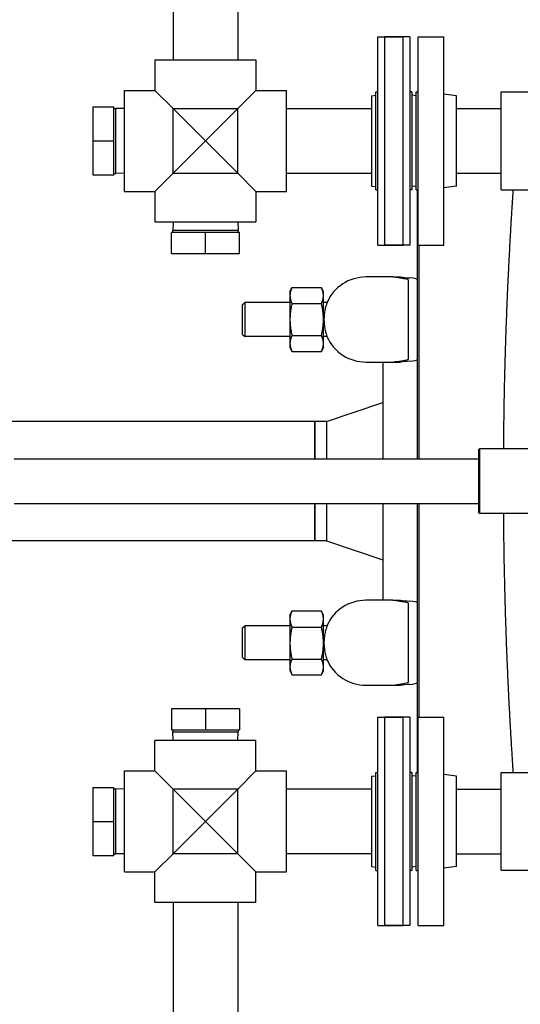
# Model space of a CAD drawing. Header units: inches. Extents: x 36 to 1719, y -84 to 1122.
# Tile 498 of 571: x 709 to 724, y 855 to 884. Entities that reach past the tile are written whole.
import ezdxf

# ---------------------------------------------------------------- set-up
doc = ezdxf.new("R2010")
doc.units = ezdxf.units.IN
doc.header["$LTSCALE"] = 48
doc.header["$MEASUREMENT"] = 0
doc.layers.add('Dimension (ANSI)', color=7, linetype='Continuous', lineweight=25)
doc.layers.add('Visible (ANSI)', color=7, linetype='Continuous', lineweight=30)
doc.styles.add('Note Text (ANSI)', font='tahoma.ttf')
doc.dimstyles.new('Architectural (ANSI)', dxfattribs={"dimscale": 48, "dimtxt": 0.125, "dimasz": 0.098425, "dimexe": 0.125, "dimexo": 0.0625, "dimgap": 0.031496, "dimtad": 0, "dimtih": 1, "dimtoh": 1, "dimdec": 4, "dimrnd": 1e-08, "dimzin": 3, "dimdsep": 46, "dimlunit": 4, "dimtxsty": 'Note Text (ANSI)', "dimcen": 0.09, "dimdle": 0.393701, "dimclrd": 256, "dimclre": 256, "dimclrt": 256, "dimadec": 0, "dimazin": 3, "dimtfac": 0.96, "dimtofl": 0, "dimtmove": 0, "dimatfit": 3, "dimfxl": 1, "dimfrac": 2, "dimtolj": 1, "dimtzin": 12, "dimlwd": -1, "dimlwe": -1, "dimarcsym": 0})

# ---------------------------------------------------------------- blocks, each defined once
blk = doc.blocks.new('*D22')
at = {"layer": 'Defpoints', "color": 0, "transparency": 16777216}
for p in [(702.014, 1001.053), (609.741, 760.491), (738.918, 760.491)]:
    blk.add_point(p, dxfattribs=at)
at = {"layer": 'Dimension (ANSI)', "transparency": 16777216}
for p, q in [((699.014, 1001.053), (603.741, 1001.053)), ((609.741, 996.328), (609.741, 900.572)), ((609.741, 765.216), (609.741, 889.973)), ((735.918, 760.491), (603.741, 760.491))]:
    blk.add_line(p, q, dxfattribs=at)
for points in [[(608.953, 996.328), (610.528, 996.328), (609.741, 1001.053)], [(608.953, 765.216), (610.528, 765.216), (609.741, 760.491)]]:
    blk.add_solid(points, dxfattribs=at)
at = {"layer": 'Dimension (ANSI)', "transparency": 16777216, "insert": (589.782, 899.06), "char_height": 6, "attachment_point": 1, "style": 'Note Text (ANSI)'}
blk.add_mtext('\\A1;20\'-0 9/16"', dxfattribs=at)

msp = doc.modelspace()

# ---------------------------------------------------------------- linework, layer by layer
at = {"layer": 'Visible (ANSI)'}
for p, q in [((713.38321, 885.3639), (713.38321, 882.6839)), ((715.28321, 885.3639), (715.28321, 882.6839)), ((719.39821, 877.2439), (719.39821, 883.3639)), ((719.39821, 883.3639), (720.14821, 883.3639)), ((719.59071, 883.3639), (719.59071, 877.2439)), ((720.34071, 883.3639), (719.59071, 883.3639)), ((720.14821, 877.2439), (720.14821, 883.3639)), ((720.34071, 883.3639), (720.34071, 877.2439)), ((720.58571, 877.2439), (720.58571, 883.3639)), ((720.58571, 883.3639), (721.33571, 883.3639)), ((721.33571, 877.2439), (721.33571, 883.3639)), ((712.84821, 882.6839), (715.81821, 882.6839)), ((712.84821, 882.6839), (712.84821, 881.7889)), ((715.81821, 882.6839), (715.81821, 881.7889)), ((711.95321, 878.8189), (711.95321, 881.7889)), ((711.95321, 881.7889), (712.84821, 881.7889)), ((713.38121, 881.2559), (712.84821, 881.7889)), ((715.81821, 881.7889), (715.28521, 881.2559)), ((715.81821, 881.7889), (716.71321, 881.7889)), ((716.71321, 878.8189), (716.71321, 881.7889)), ((719.33821, 878.8639), (719.33821, 881.7439)), ((719.33821, 881.7439), (719.39821, 881.7439)), ((720.40071, 881.7439), (720.34071, 881.7439)), ((720.40071, 881.7439), (720.40071, 878.8639)), ((720.52571, 878.8639), (720.52571, 881.7439)), ((720.52571, 881.7439), (720.58571, 881.7439)), ((723.02571, 878.8664), (723.02571, 881.7414)), ((723.02571, 881.7414), (725.446, 881.7414)), ((719.21071, 881.63224), (719.33821, 881.64789)), ((719.21071, 881.63224), (719.21071, 878.97556)), ((720.52571, 881.63255), (720.40071, 881.64789)), ((721.71571, 881.63224), (721.33571, 881.6789)), ((721.71571, 878.97556), (721.71571, 881.63224)), ((711.02321, 881.3039), (711.64321, 881.3039)), ((711.02321, 881.3039), (711.02321, 880.3039)), ((711.64321, 880.3039), (711.64321, 881.3039)), ((711.64321, 881.26037), (711.69655, 881.26037)), ((711.69655, 879.34742), (711.69655, 881.26037)), ((711.95321, 881.25235), (711.69655, 881.26037)), ((713.38121, 879.3519), (713.38121, 881.2559)), ((714.33321, 880.3039), (713.38121, 881.2559)), ((713.38121, 881.2559), (715.28521, 881.2559)), ((715.28521, 881.2559), (714.33321, 880.3039)), ((715.28521, 879.3519), (715.28521, 881.2559)), ((716.71321, 881.2539), (719.21071, 881.2539)), ((721.71571, 881.2539), (723.02571, 881.2539)), ((721.71571, 881.2539), (723.02571, 881.2539)), ((711.02321, 880.3039), (711.64321, 880.3039)), ((711.02321, 880.3039), (711.02321, 879.3039)), ((711.64321, 879.3039), (711.64321, 880.3039)), ((713.38121, 879.3519), (714.33321, 880.3039)), ((714.33321, 880.3039), (715.28521, 879.3519)), ((711.02321, 879.3039), (711.64321, 879.3039)), ((711.64321, 879.34742), (711.69655, 879.34742)), ((711.95321, 879.35544), (711.69655, 879.34742)), ((712.84821, 878.8189), (713.38121, 879.3519)), ((713.38121, 879.3519), (715.28521, 879.3519)), ((715.28521, 879.3519), (715.81821, 878.8189)), ((716.71321, 879.3539), (719.21071, 879.3539)), ((721.71571, 879.3539), (723.02571, 879.3539)), ((721.71571, 879.3539), (723.02571, 879.3539)), ((711.95321, 878.8189), (712.84821, 878.8189)), ((712.84821, 878.8189), (712.84821, 877.9239)), ((715.81821, 878.8189), (716.71321, 878.8189)), ((715.81821, 878.8189), (715.81821, 877.9239)), ((719.21071, 878.97556), (719.33821, 878.9599)), ((719.33821, 878.8639), (719.39821, 878.8639)), ((720.40071, 878.8639), (720.34071, 878.8639)), ((720.52571, 878.97525), (720.40071, 878.9599)), ((720.52571, 878.8639), (720.58571, 878.8639)), ((720.55076, 878.86381), (720.55076, 870.96139)), ((721.71571, 878.97556), (721.33571, 878.9289)), ((723.02571, 878.8664), (724.71598, 878.8664)), ((712.84821, 877.9239), (715.81821, 877.9239)), ((713.38475, 877.9239), (713.37673, 877.66724)), ((715.28968, 877.66724), (713.37673, 877.66724)), ((713.37673, 877.6139), (713.37673, 877.66724)), ((715.28166, 877.9239), (715.28968, 877.66724)), ((715.28968, 877.6139), (715.28968, 877.66724)), ((713.33321, 876.9939), (713.33321, 877.6139)), ((714.33321, 877.6139), (713.33321, 877.6139)), ((715.33321, 877.6139), (714.33321, 877.6139)), ((714.33321, 876.9939), (714.33321, 877.6139)), ((715.33321, 876.9939), (715.33321, 877.6139)), ((719.39821, 877.2439), (720.14821, 877.2439)), ((720.34071, 877.2439), (719.59071, 877.2439)), ((720.58571, 877.2439), (721.33571, 877.2439)), ((720.61326, 870.96139), (720.61326, 877.24384)), ((713.33321, 876.9939), (714.33321, 876.9939)), ((714.33321, 876.9939), (715.33321, 876.9939)), ((719.30076, 876.3039), (719.05076, 876.3039)), ((719.8377, 876.3039), (719.30076, 876.3039)), ((719.8377, 876.3039), (720.06402, 876.3039)), ((716.81676, 875.8664), (716.87537, 875.99209)), ((716.87537, 875.99209), (717.74215, 875.99209)), ((717.80076, 875.8664), (717.74215, 875.99209)), ((720.30076, 875.86689), (720.30076, 876.20685)), ((716.81676, 875.8664), (716.81676, 875.75754)), ((716.81676, 875.75754), (716.81676, 875.0539)), ((717.80076, 875.75754), (717.80076, 875.8664)), ((717.80076, 875.0539), (717.80076, 875.75754)), ((720.30076, 874.24091), (720.30076, 875.86689)), ((715.42576, 875.4914), (715.48826, 875.5539)), ((715.42576, 874.6164), (715.42576, 875.4914)), ((715.48826, 875.5539), (715.48826, 874.5539)), ((716.81676, 875.5539), (715.48826, 875.5539)), ((716.87537, 875.52299), (717.74215, 875.52299)), ((717.90512, 875.5539), (717.80076, 875.5539)), ((716.81676, 875.0539), (716.81676, 874.35025)), ((717.80076, 874.35025), (717.80076, 875.0539)), ((715.42576, 874.6164), (715.48826, 874.5539)), ((716.81676, 874.5539), (715.48826, 874.5539)), ((716.87537, 874.5848), (717.74215, 874.5848)), ((717.90512, 874.5539), (717.80076, 874.5539)), ((716.81676, 874.35025), (716.81676, 874.2414)), ((716.81676, 874.2414), (716.87537, 874.1157)), ((717.80076, 874.2414), (717.74215, 874.1157)), ((717.80076, 874.2414), (717.80076, 874.35025)), ((720.30076, 873.90095), (720.30076, 874.24091)), ((716.87537, 874.1157), (717.74215, 874.1157)), ((719.05076, 873.8039), (719.30076, 873.8039)), ((719.30076, 873.8039), (719.8377, 873.8039)), ((719.54768, 873.8039), (719.54768, 870.9614)), ((719.8377, 873.8039), (720.06402, 873.8039)), ((717.88768, 872.0539), (719.54768, 872.6139)), ((717.54768, 872.0539), (708.54768, 872.0539)), ((717.54768, 872.0539), (717.54768, 870.9614)), ((717.88768, 872.0539), (717.54768, 872.0539)), ((717.54768, 870.9614), (717.54768, 872.0539)), ((717.88768, 872.0539), (717.88768, 870.9614)), ((722.37043, 871.23827), (722.38605, 871.2539)), ((722.37043, 869.36952), (722.37043, 871.23827)), ((722.38605, 871.2539), (722.38605, 869.3539)), ((724.41671, 871.2539), (722.38605, 871.2539)), ((708.71321, 870.9614), (722.37043, 870.9614)), ((708.71321, 869.6464), (722.37043, 869.6464)), ((717.54768, 869.6464), (717.54768, 868.5539)), ((717.54768, 868.5539), (717.54768, 869.6464)), ((717.88768, 869.6464), (717.88768, 868.5539)), ((719.54768, 869.6464), (719.54768, 866.8039)), ((720.55076, 869.64641), (720.55076, 861.74393)), ((720.61326, 863.36393), (720.61326, 869.64641)), ((722.37043, 869.36952), (722.38605, 869.3539)), ((724.41671, 869.3539), (722.38605, 869.3539)), ((717.54768, 868.5539), (708.54768, 868.5539)), ((717.88768, 868.5539), (717.54768, 868.5539)), ((717.88768, 868.5539), (719.54768, 867.9939)), ((719.30076, 866.8039), (719.05076, 866.8039)), ((719.8377, 866.8039), (719.30076, 866.8039)), ((719.8377, 866.8039), (720.06402, 866.8039)), ((720.30076, 866.36689), (720.30076, 866.70685)), ((716.81676, 866.3664), (716.87214, 866.48515)), ((716.87537, 866.49201), (717.74215, 866.49201)), ((717.80076, 866.3664), (717.74538, 866.48515)), ((716.81676, 866.3664), (716.81676, 866.25218)), ((716.81676, 866.25218), (716.81676, 865.54329)), ((717.80076, 866.25218), (717.80076, 866.3664)), ((717.80076, 865.54329), (717.80076, 866.25218)), ((720.30076, 864.74091), (720.30076, 866.36689)), ((715.42576, 865.9914), (715.48826, 866.0539)), ((715.42576, 865.1164), (715.42576, 865.9914)), ((715.48826, 866.0539), (715.48826, 865.0539)), ((716.81676, 866.0539), (715.48826, 866.0539)), ((716.87537, 866.01235), (717.74215, 866.01235)), ((717.90512, 866.0539), (717.80076, 866.0539)), ((716.81676, 865.54329), (716.81676, 864.84501)), ((717.80076, 864.84501), (717.80076, 865.54329)), ((715.42576, 865.1164), (715.48826, 865.0539)), ((716.81676, 865.0539), (715.48826, 865.0539)), ((716.87537, 865.07423), (717.74215, 865.07423)), ((717.90512, 865.0539), (717.80076, 865.0539)), ((716.81676, 864.84501), (716.81676, 864.7414)), ((716.81676, 864.7414), (716.87214, 864.62264)), ((717.80076, 864.7414), (717.74538, 864.62264)), ((717.80076, 864.7414), (717.80076, 864.84501)), ((720.30076, 864.40095), (720.30076, 864.74091)), ((716.87537, 864.61578), (717.74215, 864.61578)), ((719.05076, 864.3039), (719.30076, 864.3039)), ((719.30076, 864.3039), (719.8377, 864.3039)), ((719.8377, 864.3039), (720.06402, 864.3039)), ((713.33321, 863.6139), (713.33321, 862.9939)), ((714.33321, 863.6139), (713.33321, 863.6139)), ((714.33321, 863.6139), (714.33321, 862.9939)), ((715.33321, 863.6139), (714.33321, 863.6139)), ((715.33321, 863.6139), (715.33321, 862.9939)), ((719.39821, 857.2439), (719.39821, 863.3639)), ((719.39821, 863.3639), (720.14821, 863.3639)), ((719.59071, 863.3639), (719.59071, 857.2439)), ((720.34071, 863.3639), (719.59071, 863.3639)), ((720.14821, 857.2439), (720.14821, 863.3639)), ((720.34071, 863.3639), (720.34071, 857.2439)), ((720.58571, 857.2439), (720.58571, 863.3639)), ((720.58571, 863.3639), (721.33571, 863.3639)), ((721.33571, 857.2439), (721.33571, 863.3639)), ((713.33321, 862.9939), (714.33321, 862.9939)), ((713.37673, 862.9939), (713.37673, 862.94055)), ((713.37673, 862.94055), (715.28968, 862.94055)), ((713.38475, 862.6839), (713.37673, 862.94055)), ((714.33321, 862.9939), (715.33321, 862.9939)), ((715.28166, 862.6839), (715.28968, 862.94055)), ((715.28968, 862.9939), (715.28968, 862.94055)), ((715.81821, 862.6839), (712.84821, 862.6839)), ((712.84821, 861.7889), (712.84821, 862.6839)), ((715.81821, 861.7889), (715.81821, 862.6839)), ((711.95321, 858.8189), (711.95321, 861.7889)), ((711.95321, 861.7889), (712.84821, 861.7889)), ((713.38121, 861.2559), (712.84821, 861.7889)), ((715.81821, 861.7889), (715.28521, 861.2559)), ((715.81821, 861.7889), (716.71321, 861.7889)), ((716.71321, 858.8189), (716.71321, 861.7889)), ((719.33821, 858.8639), (719.33821, 861.7439)), ((719.33821, 861.7439), (719.39821, 861.7439)), ((720.40071, 861.7439), (720.34071, 861.7439)), ((720.40071, 861.7439), (720.40071, 858.8639)), ((720.52571, 858.8639), (720.52571, 861.7439)), ((720.52571, 861.7439), (720.58571, 861.7439)), ((719.21071, 861.63224), (719.33821, 861.64789)), ((719.21071, 861.63224), (719.21071, 858.97556)), ((720.52571, 861.63255), (720.40071, 861.64789)), ((721.71571, 861.63224), (721.33571, 861.6789)), ((721.71571, 858.97556), (721.71571, 861.63224)), ((723.02571, 858.8664), (723.02571, 861.7414)), ((723.02571, 861.7414), (724.71523, 861.7414)), ((711.02321, 861.3039), (711.64321, 861.3039)), ((711.02321, 861.3039), (711.02321, 860.3039)), ((711.64321, 860.3039), (711.64321, 861.3039)), ((711.64321, 861.26037), (711.69655, 861.26037)), ((711.69655, 859.34742), (711.69655, 861.26037)), ((711.95321, 861.25235), (711.69655, 861.26037)), ((713.38121, 859.3519), (713.38121, 861.2559)), ((714.33321, 860.3039), (713.38121, 861.2559)), ((715.28521, 861.2559), (713.38121, 861.2559)), ((715.28521, 861.2559), (714.33321, 860.3039)), ((715.28521, 859.3519), (715.28521, 861.2559)), ((719.21071, 861.2539), (716.71321, 861.2539)), ((721.71571, 861.2539), (723.02571, 861.2539)), ((711.02321, 860.3039), (711.64321, 860.3039)), ((711.02321, 860.3039), (711.02321, 859.3039)), ((711.64321, 859.3039), (711.64321, 860.3039)), ((713.38121, 859.3519), (714.33321, 860.3039)), ((714.33321, 860.3039), (715.28521, 859.3519)), ((711.02321, 859.3039), (711.64321, 859.3039)), ((711.64321, 859.34742), (711.69655, 859.34742)), ((711.95321, 859.35544), (711.69655, 859.34742)), ((712.84821, 858.8189), (713.38121, 859.3519)), ((715.28521, 859.3519), (713.38121, 859.3519)), ((715.28521, 859.3519), (715.81821, 858.8189)), ((719.21071, 859.3539), (716.71321, 859.3539)), ((721.71571, 859.3539), (723.02571, 859.3539)), ((719.21071, 858.97556), (719.33821, 858.9599)), ((719.33821, 858.8639), (719.39821, 858.8639)), ((720.40071, 858.8639), (720.34071, 858.8639)), ((720.52571, 858.97525), (720.40071, 858.9599)), ((720.52571, 858.8639), (720.58571, 858.8639)), ((721.71571, 858.97556), (721.33571, 858.9289)), ((723.02571, 858.8664), (725.44523, 858.8664)), ((711.95321, 858.8189), (712.84821, 858.8189)), ((712.84821, 857.9239), (712.84821, 858.8189)), ((715.81821, 858.8189), (716.71321, 858.8189)), ((715.81821, 857.9239), (715.81821, 858.8189)), ((715.81821, 857.9239), (712.84821, 857.9239)), ((713.38321, 857.9239), (713.38321, 853.14265)), ((715.28321, 857.9239), (715.28321, 842.33282)), ((719.39821, 857.2439), (720.14821, 857.2439)), ((720.34071, 857.2439), (719.59071, 857.2439)), ((720.58571, 857.2439), (721.33571, 857.2439))]:
    msp.add_line(p, q, dxfattribs=at)
for centre, start, end in [((719.05076, 875.0539), 90, 156.421822), ((719.05076, 875.0539), 203.578178, 270), ((719.05076, 865.5539), 90, 156.421822), ((719.05076, 865.5539), 203.578178, 270)]:
    msp.add_arc(centre, 1.25, start, end, dxfattribs=at)
for centre, major_axis, start_param, end_param in [((728.95076, 876.4838), (-9.65, 0), 0.40039701, 0.46748636), ((718.55076, 876.2327), (2, 0), 0, 0.46748636), ((728.95076, 873.62399), (9.65, 0), 2.67410629, 2.74119564), ((718.55076, 873.8751), (-2, 0), 2.67410629, 3.14159265), ((728.95076, 866.9838), (-9.65, 0), 0.40039701, 0.46748636), ((718.55076, 866.7327), (2, 0), 0, 0.46748636), ((718.55076, 864.3751), (-2, 0), 2.67410629, 3.14159265), ((728.95076, 864.12399), (9.65, 0), 2.67410629, 2.74119564)]:
    msp.add_ellipse(centre, major_axis=major_axis, ratio=0.04782887, start_param=start_param, end_param=end_param, dxfattribs=at)
for points, knots in [([(723.09889, 871.2539), (723.09992, 871.39266), (723.10117, 871.53126), (723.10264, 871.66955), (723.10279, 871.68411), (723.10295, 871.69867), (723.10311, 871.71322), (723.10314, 871.71589), (723.10317, 871.71856), (723.1032, 871.72123), (723.10436, 871.827), (723.10566, 871.93261), (723.10708, 872.03803), (723.10712, 872.04128), (723.10717, 872.04453), (723.10721, 872.04778), (723.10857, 872.14767), (723.11004, 872.24737), (723.11162, 872.34686), (723.1134, 872.45885), (723.11532, 872.57058), (723.11738, 872.68197), (723.11747, 872.68637), (723.11755, 872.69076), (723.11763, 872.69516), (723.11953, 872.79721), (723.12155, 872.89899), (723.12368, 873.00045), (723.12378, 873.00539), (723.12388, 873.01033), (723.12399, 873.01527), (723.124, 873.01591), (723.12401, 873.01654), (723.12403, 873.01718), (723.12836, 873.22241), (723.13317, 873.42654), (723.13841, 873.62878), (723.13856, 873.63471), (723.13872, 873.64065), (723.13887, 873.64658), (723.13914, 873.65707), (723.13942, 873.66755), (723.13969, 873.67803), (723.14198, 873.76494), (723.14435, 873.85162), (723.14679, 873.93797), (723.14697, 873.94437), (723.14715, 873.95076), (723.14734, 873.95716), (723.15087, 874.08124), (723.15456, 874.20466), (723.15841, 874.32721), (723.16046, 874.39268), (723.16256, 874.45796), (723.1647, 874.523), (723.16494, 874.53028), (723.16518, 874.53755), (723.16542, 874.54482), (723.16566, 874.552), (723.16589, 874.55918), (723.16613, 874.56636), (723.16908, 874.65491), (723.1721, 874.74303), (723.17519, 874.83066), (723.17532, 874.83438), (723.17545, 874.8381), (723.17559, 874.84183), (723.17585, 874.84935), (723.17612, 874.85687), (723.17639, 874.86439), (723.17756, 874.89724), (723.17874, 874.93002), (723.17992, 874.96273), (723.18567, 875.12072), (723.19165, 875.27718), (723.19784, 875.43175), (723.19816, 875.43984), (723.19849, 875.44792), (723.19881, 875.456), (723.2005, 875.49792), (723.2022, 875.53969), (723.20391, 875.58131), (723.20588, 875.62893), (723.20786, 875.67638), (723.20986, 875.72363), (723.21021, 875.73198), (723.21057, 875.74032), (723.21092, 875.74865), (723.21711, 875.89425), (723.22348, 876.03805), (723.22998, 876.17964), (723.23166, 876.21619), (723.23335, 876.25261), (723.23505, 876.28889), (723.23545, 876.29751), (723.23585, 876.30612), (723.23626, 876.31472), (723.24016, 876.39775), (723.24411, 876.48006), (723.2481, 876.56159), (723.24852, 876.57023), (723.24895, 876.57886), (723.24937, 876.58748), (723.25212, 876.64351), (723.25489, 876.69916), (723.25768, 876.75439), (723.26333, 876.86642), (723.26906, 876.97683), (723.27482, 877.08547), (723.27528, 877.09408), (723.27574, 877.10267), (723.27619, 877.11125), (723.27962, 877.17551), (723.28306, 877.23914), (723.28651, 877.3021), (723.28713, 877.31342), (723.28775, 877.32472), (723.28837, 877.33601), (723.28884, 877.34451), (723.28931, 877.35301), (723.28978, 877.36149), (723.29351, 877.42899), (723.29725, 877.49573), (723.301, 877.56164), (723.30583, 877.64673), (723.31068, 877.73044), (723.31552, 877.81265), (723.31563, 877.81451), (723.31574, 877.81636), (723.31584, 877.81822), (723.31621, 877.82447), (723.31658, 877.83071), (723.31695, 877.83694), (723.32097, 877.905), (723.32498, 877.9721), (723.32899, 878.03814), (723.32946, 878.04597), (723.32994, 878.05379), (723.33041, 878.06159), (723.33531, 878.14221), (723.3402, 878.22122), (723.34504, 878.2984), (723.34747, 878.33725), (723.3499, 878.37572), (723.35232, 878.41376), (723.35278, 878.42098), (723.35324, 878.42819), (723.3537, 878.43539), (723.35654, 878.47999), (723.35937, 878.52398), (723.36218, 878.56732), (723.36263, 878.57423), (723.36308, 878.58111), (723.36352, 878.58798), (723.36685, 878.63912), (723.37014, 878.68932), (723.3734, 878.73848), (723.37606, 878.77869), (723.3787, 878.8183), (723.38131, 878.85728), (723.38152, 878.86032), (723.38172, 878.86336), (723.38193, 878.8664)], [0.730628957, 0.730628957, 0.730628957, 0.730628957, 0.737907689, 0.737907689, 0.737907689, 0.738674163, 0.738674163, 0.738674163, 0.738814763, 0.738814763, 0.738814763, 0.744384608, 0.744384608, 0.744384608, 0.744556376, 0.744556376, 0.744556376, 0.749834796, 0.749834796, 0.749834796, 0.755776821, 0.755776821, 0.755776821, 0.756011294, 0.756011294, 0.756011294, 0.761456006, 0.761456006, 0.761456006, 0.761721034, 0.761721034, 0.761721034, 0.761755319, 0.761755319, 0.761755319, 0.7727718, 0.7727718, 0.7727718, 0.773095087, 0.773095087, 0.773095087, 0.773666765, 0.773666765, 0.773666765, 0.778407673, 0.778407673, 0.778407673, 0.778758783, 0.778758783, 0.778758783, 0.785574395, 0.785574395, 0.785574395, 0.789215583, 0.789215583, 0.789215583, 0.78962271, 0.78962271, 0.78962271, 0.790025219, 0.790025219, 0.790025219, 0.794989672, 0.794989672, 0.794989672, 0.795200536, 0.795200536, 0.795200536, 0.795627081, 0.795627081, 0.795627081, 0.797490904, 0.797490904, 0.797490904, 0.806493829, 0.806493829, 0.806493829, 0.806965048, 0.806965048, 0.806965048, 0.809409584, 0.809409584, 0.809409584, 0.812205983, 0.812205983, 0.812205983, 0.812699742, 0.812699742, 0.812699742, 0.82132707, 0.82132707, 0.82132707, 0.823553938, 0.823553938, 0.823553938, 0.824082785, 0.824082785, 0.824082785, 0.829188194, 0.829188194, 0.829188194, 0.829729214, 0.829729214, 0.829729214, 0.833245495, 0.833245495, 0.833245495, 0.840376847, 0.840376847, 0.840376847, 0.840941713, 0.840941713, 0.840941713, 0.845170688, 0.845170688, 0.845170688, 0.845931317, 0.845931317, 0.845931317, 0.846504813, 0.846504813, 0.846504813, 0.851068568, 0.851068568, 0.851068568, 0.856959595, 0.856959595, 0.856959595, 0.857092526, 0.857092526, 0.857092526, 0.85754069, 0.85754069, 0.85754069, 0.86243339, 0.86243339, 0.86243339, 0.863013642, 0.863013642, 0.863013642, 0.869010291, 0.869010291, 0.869010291, 0.872028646, 0.872028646, 0.872028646, 0.872601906, 0.872601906, 0.872601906, 0.876155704, 0.876155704, 0.876155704, 0.87672163, 0.87672163, 0.87672163, 0.880935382, 0.880935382, 0.880935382, 0.884381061, 0.884381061, 0.884381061, 0.884650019, 0.884650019, 0.884650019, 0.884650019]), ([(720.2989, 876.21535), (720.29222, 876.22292), (720.26807, 876.23048), (720.14178, 876.25875), (719.9669, 876.28076), (719.8377, 876.3039)], [0.22095062, 0.22095062, 0.22095062, 0.22095062, 1.4278888, 1.4278888, 4.83429221, 4.83429221, 4.83429221, 4.83429221]), ([(717.90512, 875.5539), (717.90512, 875.5539), (717.90253, 875.5471), (717.89264, 875.51918), (717.88501, 875.49693), (717.86704, 875.43665), (717.85665, 875.39769), (717.83768, 875.30664), (717.8293, 875.25471), (717.82114, 875.17202), (717.81916, 875.14424), (717.81714, 875.09598), (717.8167, 875.07576), (717.81665, 875.03566), (717.81703, 875.01585), (717.81886, 874.96888), (717.82067, 874.94197), (717.82801, 874.86377), (717.83542, 874.8149), (717.85455, 874.71764), (717.86668, 874.67207), (717.88801, 874.60113), (717.89698, 874.57618), (717.90392, 874.55709), (717.90509, 874.55389), (717.90509, 874.55389)], [-8.06285876, -8.06285876, -8.06285876, -8.06285876, -7.69970356, -7.69970356, -7.3009728, -7.3009728, -6.86791992, -6.86791992, -6.42313067, -6.42313067, -6.20646758, -6.20646758, -6.05214122, -6.05214122, -5.9009195, -5.9009195, -5.6915643, -5.6915643, -5.27828854, -5.27828854, -4.78026163, -4.78026163, -4.28262045, -4.28262045, -4.03199162, -4.03199162, -4.03199162, -4.03199162]), ([(719.8377, 873.8039), (719.85935, 873.80778), (719.88236, 873.81164), (719.98389, 873.82804), (720.0684, 873.84016), (720.22133, 873.86561), (720.28718, 873.87916), (720.2989, 873.89244)], [17.24883005, 17.24883005, 17.24883005, 17.24883005, 17.85490991, 17.85490991, 19.83059007, 19.83059007, 22.11128903, 22.11128903, 22.11128903, 22.11128903]), ([(723.38193, 861.7414), (723.38165, 861.74558), (723.38137, 861.74976), (723.38108, 861.75395), (723.37695, 861.81553), (723.37276, 861.87872), (723.36851, 861.94345), (723.36809, 861.94981), (723.36768, 861.95619), (723.36726, 861.96258), (723.35829, 862.09964), (723.3491, 862.24348), (723.3398, 862.39332), (723.33934, 862.40082), (723.33887, 862.40834), (723.3384, 862.41587), (723.33395, 862.48786), (723.32948, 862.5612), (723.32499, 862.63582), (723.32451, 862.64377), (723.32404, 862.65174), (723.32356, 862.65972), (723.32097, 862.70286), (723.31839, 862.74642), (723.3158, 862.79039), (723.31087, 862.8741), (723.30593, 862.95939), (723.301, 863.04615), (723.29895, 863.08215), (723.2969, 863.1184), (723.29486, 863.1549), (723.2944, 863.16315), (723.29394, 863.17141), (723.29348, 863.17968), (723.28889, 863.26186), (723.28432, 863.34522), (723.27977, 863.42969), (723.27932, 863.4381), (723.27887, 863.44652), (723.27842, 863.45495), (723.26914, 863.62795), (723.25998, 863.80553), (723.25101, 863.98705), (723.25058, 863.99577), (723.25015, 864.00449), (723.24972, 864.01323), (723.24558, 864.09739), (723.24148, 864.18239), (723.23743, 864.26816), (723.23702, 864.27684), (723.23661, 864.28552), (723.2362, 864.29421), (723.23412, 864.33854), (723.23205, 864.38307), (723.23, 864.42779), (723.22358, 864.56745), (723.2173, 864.70923), (723.21119, 864.85287), (723.21084, 864.86106), (723.21049, 864.86925), (723.21014, 864.87746), (723.20625, 864.96922), (723.20243, 865.06173), (723.19868, 865.15493), (723.19836, 865.16294), (723.19804, 865.17096), (723.19772, 865.17898), (723.18985, 865.37556), (723.18232, 865.57515), (723.17519, 865.77713), (723.17492, 865.78474), (723.17466, 865.79235), (723.17439, 865.79996), (723.17107, 865.89435), (723.16784, 865.98927), (723.1647, 866.08463), (723.16457, 866.0888), (723.16443, 866.09296), (723.16429, 866.09713), (723.16406, 866.1043), (723.16382, 866.11147), (723.16359, 866.11864), (723.16184, 866.17218), (723.16012, 866.22585), (723.15844, 866.27966), (723.15353, 866.4359), (723.14888, 866.59344), (723.14449, 866.75212), (723.14432, 866.75824), (723.14415, 866.76436), (723.14398, 866.77049), (723.1411, 866.87519), (723.13833, 866.98038), (723.13568, 867.08601), (723.13554, 867.09162), (723.1354, 867.09724), (723.13526, 867.10286), (723.12996, 867.31553), (723.12514, 867.52996), (723.12084, 867.74572), (723.12075, 867.75036), (723.12066, 867.75499), (723.12057, 867.75962), (723.11852, 867.86298), (723.11659, 867.96664), (723.11479, 868.07056), (723.11472, 868.07467), (723.11464, 868.07879), (723.11457, 868.08291), (723.11354, 868.14263), (723.11255, 868.20243), (723.1116, 868.26231), (723.10914, 868.41676), (723.10696, 868.57182), (723.10505, 868.72731), (723.10502, 868.73025), (723.10498, 868.73319), (723.10494, 868.73613), (723.10364, 868.84342), (723.10246, 868.95092), (723.10142, 869.05858), (723.10139, 869.06084), (723.10137, 869.06311), (723.10135, 869.06537), (723.10042, 869.16144), (723.09961, 869.25763), (723.09889, 869.3539)], [0.543749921, 0.543749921, 0.543749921, 0.543749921, 0.544118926, 0.544118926, 0.544118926, 0.549538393, 0.549538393, 0.549538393, 0.550071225, 0.550071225, 0.550071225, 0.561494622, 0.561494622, 0.561494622, 0.562066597, 0.562066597, 0.562066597, 0.56753236, 0.56753236, 0.56753236, 0.568114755, 0.568114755, 0.568114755, 0.571263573, 0.571263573, 0.571263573, 0.577259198, 0.577259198, 0.577259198, 0.579746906, 0.579746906, 0.579746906, 0.580309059, 0.580309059, 0.580309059, 0.585893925, 0.585893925, 0.585893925, 0.586449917, 0.586449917, 0.586449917, 0.597858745, 0.597858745, 0.597858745, 0.598406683, 0.598406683, 0.598406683, 0.603685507, 0.603685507, 0.603685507, 0.604219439, 0.604219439, 0.604219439, 0.606942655, 0.606942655, 0.606942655, 0.615446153, 0.615446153, 0.615446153, 0.615931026, 0.615931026, 0.615931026, 0.621355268, 0.621355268, 0.621355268, 0.621821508, 0.621821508, 0.621821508, 0.633247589, 0.633247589, 0.633247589, 0.633677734, 0.633677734, 0.633677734, 0.639013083, 0.639013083, 0.639013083, 0.639246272, 0.639246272, 0.639246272, 0.639647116, 0.639647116, 0.639647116, 0.642638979, 0.642638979, 0.642638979, 0.651324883, 0.651324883, 0.651324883, 0.651659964, 0.651659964, 0.651659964, 0.657388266, 0.657388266, 0.657388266, 0.657692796, 0.657692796, 0.657692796, 0.66922125, 0.66922125, 0.66922125, 0.66946867, 0.66946867, 0.66946867, 0.674989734, 0.674989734, 0.674989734, 0.675208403, 0.675208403, 0.675208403, 0.678380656, 0.678380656, 0.678380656, 0.686562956, 0.686562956, 0.686562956, 0.686717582, 0.686717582, 0.686717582, 0.692362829, 0.692362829, 0.692362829, 0.692481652, 0.692481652, 0.692481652, 0.697518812, 0.697518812, 0.697518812, 0.697518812]), ([(720.2989, 866.71535), (720.29222, 866.72292), (720.26807, 866.73048), (720.14178, 866.75875), (719.9669, 866.78076), (719.8377, 866.8039)], [0.22095062, 0.22095062, 0.22095062, 0.22095062, 1.4278888, 1.4278888, 4.83429221, 4.83429221, 4.83429221, 4.83429221]), ([(717.90512, 866.0539), (717.90512, 866.0539), (717.90253, 866.0471), (717.89264, 866.01918), (717.88501, 865.99693), (717.86704, 865.93665), (717.85665, 865.89769), (717.83768, 865.80664), (717.8293, 865.75471), (717.82114, 865.67202), (717.81916, 865.64424), (717.81714, 865.59598), (717.8167, 865.57576), (717.81665, 865.53566), (717.81703, 865.51585), (717.81886, 865.46888), (717.82067, 865.44197), (717.82801, 865.36377), (717.83542, 865.3149), (717.85455, 865.21764), (717.86668, 865.17207), (717.88801, 865.10113), (717.89698, 865.07618), (717.90392, 865.05709), (717.90509, 865.05389), (717.90509, 865.05389)], [-8.06285876, -8.06285876, -8.06285876, -8.06285876, -7.69970356, -7.69970356, -7.3009728, -7.3009728, -6.86791992, -6.86791992, -6.42313067, -6.42313067, -6.20646758, -6.20646758, -6.05214122, -6.05214122, -5.9009195, -5.9009195, -5.6915643, -5.6915643, -5.27828854, -5.27828854, -4.78026163, -4.78026163, -4.28262045, -4.28262045, -4.03199162, -4.03199162, -4.03199162, -4.03199162]), ([(719.8377, 864.3039), (719.85935, 864.30778), (719.88236, 864.31164), (719.98389, 864.32804), (720.0684, 864.34016), (720.22133, 864.36561), (720.28718, 864.37916), (720.2989, 864.39244)], [17.24883005, 17.24883005, 17.24883005, 17.24883005, 17.85490991, 17.85490991, 19.83059007, 19.83059007, 22.11128903, 22.11128903, 22.11128903, 22.11128903])]:
    msp.add_open_spline(points, degree=3, knots=knots, dxfattribs=at)
for points in [[(720.30076, 876.20685), (720.30076, 876.21106), (720.30018, 876.2139), (720.2989, 876.21535)], [(720.2989, 873.89244), (720.30018, 873.89389), (720.30076, 873.89672), (720.30076, 873.90095)], [(720.30076, 866.70685), (720.30076, 866.71106), (720.30018, 866.7139), (720.2989, 866.71535)], [(720.2989, 864.39244), (720.30018, 864.39389), (720.30076, 864.39672), (720.30076, 864.40095)]]:
    msp.add_open_spline(points, degree=3, dxfattribs=at)
for points, weights in [([(716.87537, 875.99209), (716.81676, 875.8664), (716.81676, 875.75754)], [1, 1.0379548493, 1]), ([(717.80076, 875.75754), (717.80076, 875.8664), (717.74215, 875.99209)], [1, 1.0379548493, 1]), ([(716.81676, 875.75754), (716.81676, 875.64869), (716.87537, 875.52299)], [1, 1.0379548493, 1]), ([(717.74215, 875.52299), (717.80076, 875.64869), (717.80076, 875.75754)], [1, 1.0379548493, 1]), ([(716.87537, 875.52299), (716.81676, 875.27161), (716.81676, 875.0539)], [1, 1.0379548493, 1]), ([(717.80076, 875.0539), (717.80076, 875.27161), (717.74215, 875.52299)], [1, 1.0379548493, 1]), ([(716.81676, 875.0539), (716.81676, 874.83619), (716.87537, 874.5848)], [1, 1.0379548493, 1]), ([(717.74215, 874.5848), (717.80076, 874.83619), (717.80076, 875.0539)], [1, 1.0379548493, 1]), ([(716.87537, 874.5848), (716.81676, 874.45911), (716.81676, 874.35025)], [1, 1.0379548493, 1]), ([(717.80076, 874.35025), (717.80076, 874.45911), (717.74215, 874.5848)], [1, 1.0379548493, 1]), ([(716.81676, 874.35025), (716.81676, 874.2414), (716.87537, 874.1157)], [1, 1.0379548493, 1]), ([(717.74215, 874.1157), (717.80076, 874.2414), (717.80076, 874.35025)], [1, 1.0379548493, 1]), ([(716.87537, 866.49201), (716.81676, 866.36349), (716.81676, 866.25218)], [1, 1.0379548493, 1]), ([(716.87214, 866.48515), (716.87373, 866.48857), (716.87537, 866.49201)], [1.00199608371, 1.00102576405, 1]), ([(717.80076, 866.25218), (717.80076, 866.36349), (717.74215, 866.49201)], [1, 1.0379548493, 1]), ([(717.74215, 866.49201), (717.74379, 866.48857), (717.74538, 866.48515)], [1, 1.00102576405, 1.00199608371]), ([(716.81676, 866.25218), (716.81676, 866.14087), (716.87537, 866.01235)], [1, 1.0379548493, 1]), ([(717.74215, 866.01235), (717.80076, 866.14087), (717.80076, 866.25218)], [1, 1.0379548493, 1]), ([(716.87537, 866.01235), (716.81676, 865.76098), (716.81676, 865.54329)], [1, 1.0379548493, 1]), ([(717.80076, 865.54329), (717.80076, 865.76098), (717.74215, 866.01235)], [1, 1.0379548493, 1]), ([(716.81676, 865.54329), (716.81676, 865.3256), (716.87537, 865.07423)], [1, 1.0379548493, 1]), ([(717.74215, 865.07423), (717.80076, 865.3256), (717.80076, 865.54329)], [1, 1.0379548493, 1]), ([(716.87537, 865.07423), (716.81676, 864.95139), (716.81676, 864.84501)], [1, 1.0379548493, 1]), ([(717.80076, 864.84501), (717.80076, 864.95139), (717.74215, 865.07423)], [1, 1.0379548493, 1]), ([(716.81676, 864.84501), (716.81676, 864.73863), (716.87537, 864.61578)], [1, 1.0379548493, 1]), ([(717.74215, 864.61578), (717.80076, 864.73863), (717.80076, 864.84501)], [1, 1.0379548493, 1])]:
    msp.add_rational_spline(points, weights, degree=2, dxfattribs=at)

# ---------------------------------------------------------------- dimensions: what is measured, and where the dimension line sits
at = {"layer": 'Dimension (ANSI)'}
dim = msp.add_linear_dim(base=(609.7408, 760.4914), p1=(702.01418, 1001.0529), p2=(738.91768, 760.4914), angle=270, dimstyle='Architectural (ANSI)', override={"dimgap": 0.031496, "dimdec": 4, "dimlfac": 1, "dimtol": 0, "dimlim": 0, "dimtp": 0, "dimtm": 0, "dimtdec": 2, "dimatfit": 1}, dxfattribs=at)
dim.commit()
dim.dimension.update_dxf_attribs({"geometry": '*D22', "text_midpoint": (609.7408, 895.27215), "dimtype": 160})

doc.saveas('drawing.dxf')
